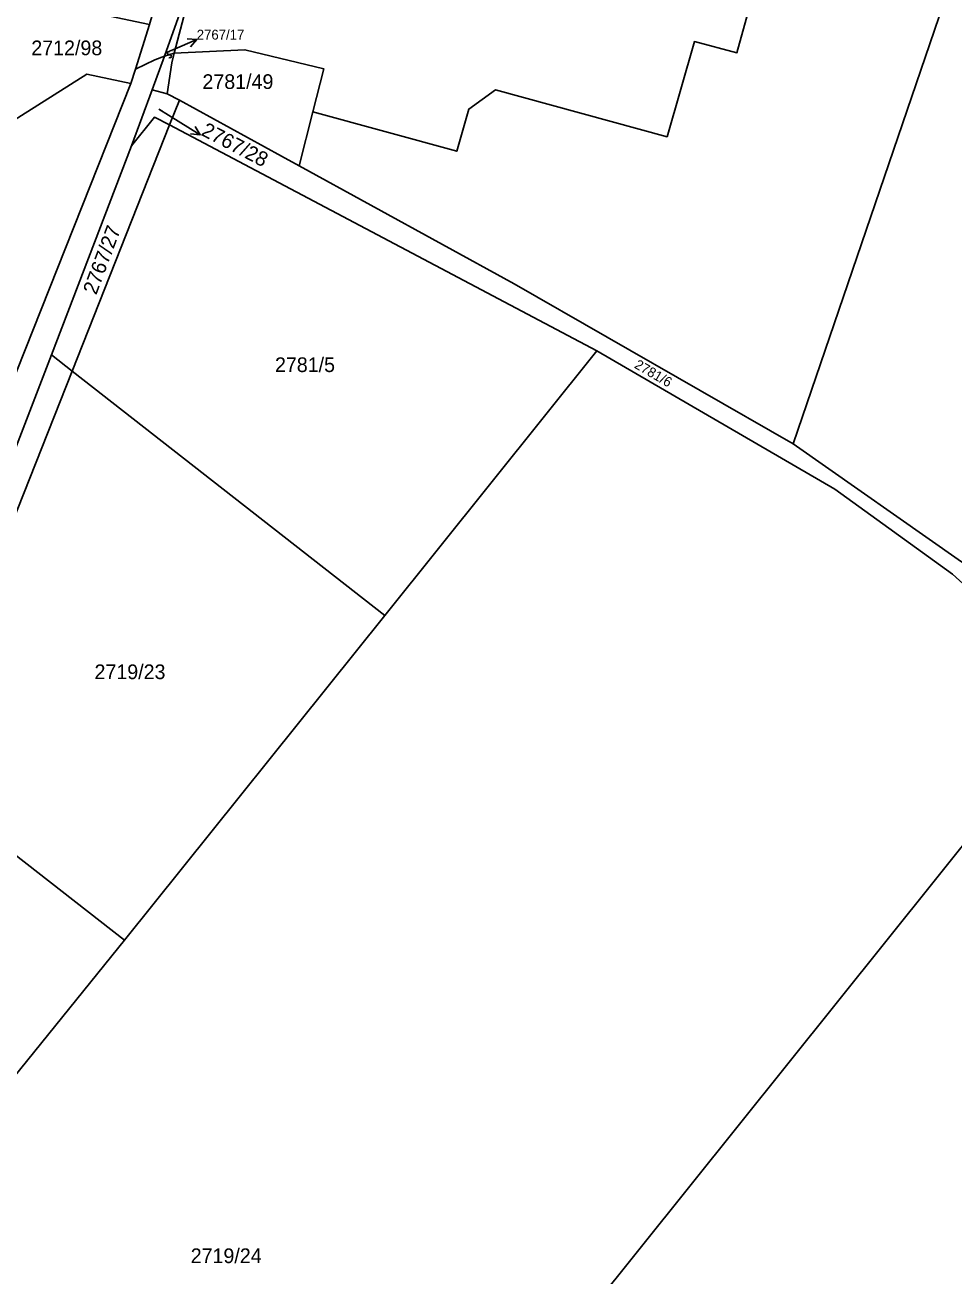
# Model space of a CAD drawing. Extents: x -596024 to -594475, y -1163820 to -1161957.
# Drawn here: x -595405.7 to -595298.2, y -1162391.4 to -1162246.5 of the extents above; entities that cross this region are included whole.
import ezdxf

# ---------------------------------------------------------------- set-up
doc = ezdxf.new("R2010")
doc.units = 0
for name, color, linetype in [('Level 1', 7, 'Continuous'), ('Level 13', 7, 'Continuous'), ('Level 3', 7, 'Continuous'), ('Level 4', 7, 'Continuous'), ('Level 57', 7, 'Continuous'), ('Level 60', 7, 'Continuous')]:
    doc.layers.add(name, color=color, linetype=linetype)

msp = doc.modelspace()

# ---------------------------------------------------------------- linework, layer by layer
at = {"layer": 'Level 1'}
for points in [[(-595353.12, -1162186.95), (-595341.8, -1162190.17), (-595336.74, -1162191.51), (-595338.22, -1162196.92), (-595337.5, -1162198.13), (-595315.78, -1162204.23), (-595319.47, -1162217.13), (-595314.64, -1162218.5), (-595323.28, -1162249.7), (-595328.22, -1162248.41), (-595331.37, -1162259.42), (-595351.24, -1162254), (-595354.35, -1162256.23), (-595355.74, -1162261.1), (-595372.41, -1162256.53)], [(-595282.98, -1162196.08), (-595316.76, -1162295.01)], [(-595389.6, -1162250.09), (-595385.63, -1162239.02)], [(-595388.45, -1162249.74), (-595385.63, -1162239.02)], [(-595392.95, -1162251.6), (-595391.31, -1162246.42)], [(-595389.6, -1162250.09), (-595390.72, -1162250.51), (-595392.95, -1162251.6)], [(-595391.01, -1162254.01), (-595389.6, -1162250.09)], [(-595389.27, -1162254.44), (-595388.74, -1162250.86), (-595388.45, -1162249.74)], [(-595372.41, -1162256.53), (-595371.15, -1162251.55), (-595380.27, -1162249.34), (-595388.45, -1162249.74)], [(-595393.47, -1162253.24), (-595392.95, -1162251.6)], [(-595393.47, -1162253.24), (-595422.74, -1162326.91)], [(-595411.86, -1162260.55), (-595398.58, -1162252.18), (-595393.47, -1162253.24)], [(-595391.01, -1162254.01), (-595393.41, -1162260.47)], [(-595391.01, -1162254.01), (-595389.27, -1162254.44)], [(-595387.85, -1162255.17), (-595389.27, -1162254.44)], [(-595389, -1162258.06), (-595387.85, -1162255.17)], [(-595374, -1162262.8), (-595376.03, -1162261.69), (-595387.85, -1162255.17)], [(-595393.41, -1162260.47), (-595390.74, -1162257.14), (-595389, -1162258.06)], [(-595374, -1162262.8), (-595372.41, -1162256.53)], [(-595400.29, -1162286.56), (-595389, -1162258.06)], [(-595389, -1162258.06), (-595339.52, -1162284.22)], [(-595402.69, -1162284.69), (-595393.41, -1162260.47)], [(-595316.76, -1162295.01), (-595349.09, -1162276.45), (-595374, -1162262.8)], [(-595402.69, -1162284.69), (-595420.81, -1162331.77)], [(-595400.29, -1162286.56), (-595402.69, -1162284.69)], [(-595339.52, -1162284.22), (-595364.07, -1162314.87)], [(-595339.52, -1162284.22), (-595311.94, -1162300.25), (-595298.33, -1162310.09), (-595283.02, -1162323.93)], [(-595418.74, -1162333.39), (-595417.16, -1162329.13), (-595400.29, -1162286.56)], [(-595364.07, -1162314.87), (-595400.29, -1162286.56)], [(-595283.75, -1162320.63), (-595297.27, -1162308.67), (-595316.76, -1162295.01)], [(-595394.23, -1162352.49), (-595364.07, -1162314.87)], [(-595283.02, -1162323.93), (-595357.49, -1162416.87), (-595396.1, -1162467.66)], [(-595418.74, -1162333.39), (-595394.23, -1162352.49)], [(-595394.23, -1162352.49), (-595411.92, -1162374.38), (-595444.74, -1162417.74)]]:
    msp.add_lwpolyline(points, dxfattribs=at)
at = {"layer": 'Level 13'}
for centre, start, end in [((-595389.07, -1162249.74), 54.0858, 286.6758), ((-595388.97, -1162250.1), 234.3002, 106.3982)]:
    msp.add_arc(centre, 0.184, start, end, dxfattribs=at)
at = {"layer": 'Level 3'}
msp.add_lwpolyline([(-595388.45, -1162249.74), (-595389.6, -1162250.09)], dxfattribs=at)
at = {"layer": 'Level 57'}
for p, q in [((-595388.61, -1162249.34), (-595385.85, -1162248.17)), ((-595389.02, -1162249.52), (-595388.61, -1162249.34)), ((-595390.25, -1162256.23), (-595388, -1162257.61)), ((-595388, -1162257.61), (-595385.45, -1162259.19))]:
    msp.add_line(p, q, dxfattribs=at)
for points in [[(-595386.97, -1162248.1), (-595385.85, -1162248.17), (-595386.57, -1162249.02)], [(-595386.04, -1162258.24), (-595385.45, -1162259.19), (-595386.56, -1162259.09)]]:
    msp.add_lwpolyline(points, dxfattribs=at)
at = {"layer": 'Level 60'}
for points in [[(-595283.75, -1162320.63), (-595297.27, -1162308.67), (-595316.76, -1162295.01), (-595282.98, -1162196.08), (-595282.82, -1162195.56), (-595275.34, -1162173.56), (-595236.94, -1162186.63)], [(-595341.8, -1162190.17), (-595353.12, -1162186.95), (-595350.31, -1162176.47), (-595282.98, -1162196.08), (-595316.76, -1162295.01), (-595349.09, -1162276.45), (-595374, -1162262.8), (-595372.41, -1162256.53), (-595355.74, -1162261.1), (-595354.35, -1162256.23), (-595351.24, -1162254), (-595331.37, -1162259.42), (-595328.22, -1162248.41), (-595323.28, -1162249.7), (-595314.64, -1162218.5), (-595319.47, -1162217.13), (-595315.78, -1162204.23), (-595337.5, -1162198.13), (-595338.22, -1162196.92), (-595336.74, -1162191.51)], [(-595386.68, -1162229.04), (-595383.2, -1162217.07), (-595375.79, -1162192.94), (-595374.6, -1162187.59), (-595373.34, -1162182.88), (-595372.78, -1162180.96), (-595370.33, -1162184.61), (-595369.99, -1162184.93), (-595370.84, -1162188.37), (-595381.91, -1162225.31), (-595385.63, -1162239.02), (-595389.6, -1162250.09), (-595390.72, -1162250.51), (-595392.95, -1162251.6), (-595391.31, -1162246.42), (-595388.94, -1162238.14)], [(-595389.27, -1162254.44), (-595391.01, -1162254.01), (-595389.6, -1162250.09), (-595385.63, -1162239.02), (-595388.45, -1162249.74), (-595388.74, -1162250.86)], [(-595406.58, -1162243.18), (-595391.31, -1162246.42), (-595392.95, -1162251.6), (-595393.47, -1162253.24), (-595398.58, -1162252.18), (-595411.86, -1162260.55)], [(-595374, -1162262.8), (-595376.03, -1162261.69), (-595387.85, -1162255.17), (-595389.27, -1162254.44), (-595388.74, -1162250.86), (-595388.45, -1162249.74), (-595380.27, -1162249.34), (-595371.15, -1162251.55), (-595372.41, -1162256.53)], [(-595413.43, -1162264.98), (-595411.86, -1162260.55), (-595398.58, -1162252.18), (-595393.47, -1162253.24), (-595422.74, -1162326.91), (-595430.94, -1162324.8)], [(-595391.01, -1162254.01), (-595389.27, -1162254.44), (-595387.85, -1162255.17), (-595389, -1162258.06), (-595390.74, -1162257.14), (-595393.41, -1162260.47)], [(-595349.09, -1162276.45), (-595316.76, -1162295.01), (-595297.27, -1162308.67), (-595283.75, -1162320.63), (-595271.68, -1162331.19), (-595261.65, -1162342.31), (-595264.18, -1162344.58), (-595283.02, -1162323.93), (-595298.33, -1162310.09), (-595311.94, -1162300.25), (-595339.52, -1162284.22), (-595389, -1162258.06), (-595387.85, -1162255.17), (-595376.03, -1162261.69), (-595374, -1162262.8)], [(-595393.41, -1162260.47), (-595390.74, -1162257.14), (-595389, -1162258.06), (-595400.29, -1162286.56), (-595402.69, -1162284.69)], [(-595339.52, -1162284.22), (-595364.07, -1162314.87), (-595400.29, -1162286.56), (-595389, -1162258.06)], [(-595396.1, -1162467.66), (-595431.17, -1162438.42), (-595443.44, -1162529.94), (-595451.11, -1162540.03), (-595447.44, -1162512.58), (-595445, -1162470.8), (-595445.67, -1162428.69), (-595444.74, -1162417.74), (-595411.92, -1162374.38), (-595394.23, -1162352.49), (-595364.07, -1162314.87), (-595339.52, -1162284.22), (-595311.94, -1162300.25), (-595298.33, -1162310.09), (-595283.02, -1162323.93), (-595357.49, -1162416.87)], [(-595420.81, -1162331.77), (-595402.69, -1162284.69), (-595400.29, -1162286.56), (-595417.16, -1162329.13), (-595418.74, -1162333.39)], [(-595364.07, -1162314.87), (-595394.23, -1162352.49), (-595418.74, -1162333.39), (-595417.16, -1162329.13), (-595400.29, -1162286.56)], [(-595288.46, -1162410.45), (-595326.01, -1162443.39), (-595321.72, -1162447.34), (-595387.99, -1162512.36), (-595455.6, -1162573.64), (-595458.26, -1162576.05), (-595454.52, -1162544.53), (-595451.11, -1162540.03), (-595443.44, -1162529.94), (-595396.1, -1162467.66), (-595357.49, -1162416.87), (-595283.02, -1162323.93), (-595264.18, -1162344.58), (-595273.94, -1162353.32), (-595279.84, -1162363.71), (-595282.94, -1162373.04), (-595286.47, -1162404.03)], [(-595394.23, -1162352.49), (-595411.92, -1162374.38), (-595444.74, -1162417.74), (-595444.58, -1162415.87), (-595440.8, -1162392.95), (-595418.74, -1162333.39)]]:
    msp.add_lwpolyline(points, close=True, dxfattribs=at)
for points in [[(-595314.64, -1162218.5), (-595323.28, -1162249.7), (-595328.22, -1162248.41), (-595331.37, -1162259.42), (-595351.24, -1162254), (-595354.35, -1162256.23), (-595355.74, -1162261.1), (-595372.41, -1162256.53), (-595371.15, -1162251.55), (-595380.27, -1162249.34), (-595388.45, -1162249.74), (-595385.63, -1162239.02)], [(-595446.72, -1162391.97), (-595443.65, -1162383.68), (-595441.19, -1162377), (-595438.77, -1162370.46), (-595436.89, -1162365.36), (-595434.47, -1162358.79), (-595432.23, -1162352.73), (-595427.58, -1162339.87), (-595422.74, -1162326.91), (-595393.47, -1162253.24), (-595392.95, -1162251.6), (-595390.72, -1162250.51), (-595389.6, -1162250.09), (-595391.01, -1162254.01), (-595393.41, -1162260.47), (-595402.69, -1162284.69), (-595420.81, -1162331.77), (-595443.94, -1162392.81)]]:
    msp.add_lwpolyline(points, dxfattribs=at)

# ---------------------------------------------------------------- texts
at = {"layer": 'Level 4'}
for s, height, p in [('2712/98', 1.7, (-595405.01, -1162249.98)), ('2767/17', 0.1, (-595389.02, -1162249.52)), ('2781/49', 1.7, (-595385.19, -1162253.89)), ('2781/5', 1.7, (-595376.79, -1162286.68)), ('2719/23', 1.7, (-595397.69, -1162322.25)), ('2719/24', 1.7, (-595386.55, -1162389.89))]:
    msp.add_text(s, height=height, dxfattribs=at).set_placement(p)
for s, height, rotation, p in [('2767/28', 0.1, 332.4807, (-595390.25, -1162256.23)), ('2767/27', 1.7, 69.4695, (-595397.49, -1162277.82)), ('2781/6', 1.14, 329.8341, (-595335.26, -1162286.14))]:
    msp.add_text(s, height=height, rotation=rotation, dxfattribs=at).set_placement(p)
at = {"layer": 'Level 57'}
msp.add_text('2767/17', height=1.14, dxfattribs=at).set_placement((-595385.85, -1162248.17))
msp.add_text('2767/28', height=1.7, rotation=332.4807, dxfattribs=at).set_placement((-595385.45, -1162259.19))

doc.saveas('drawing.dxf')
